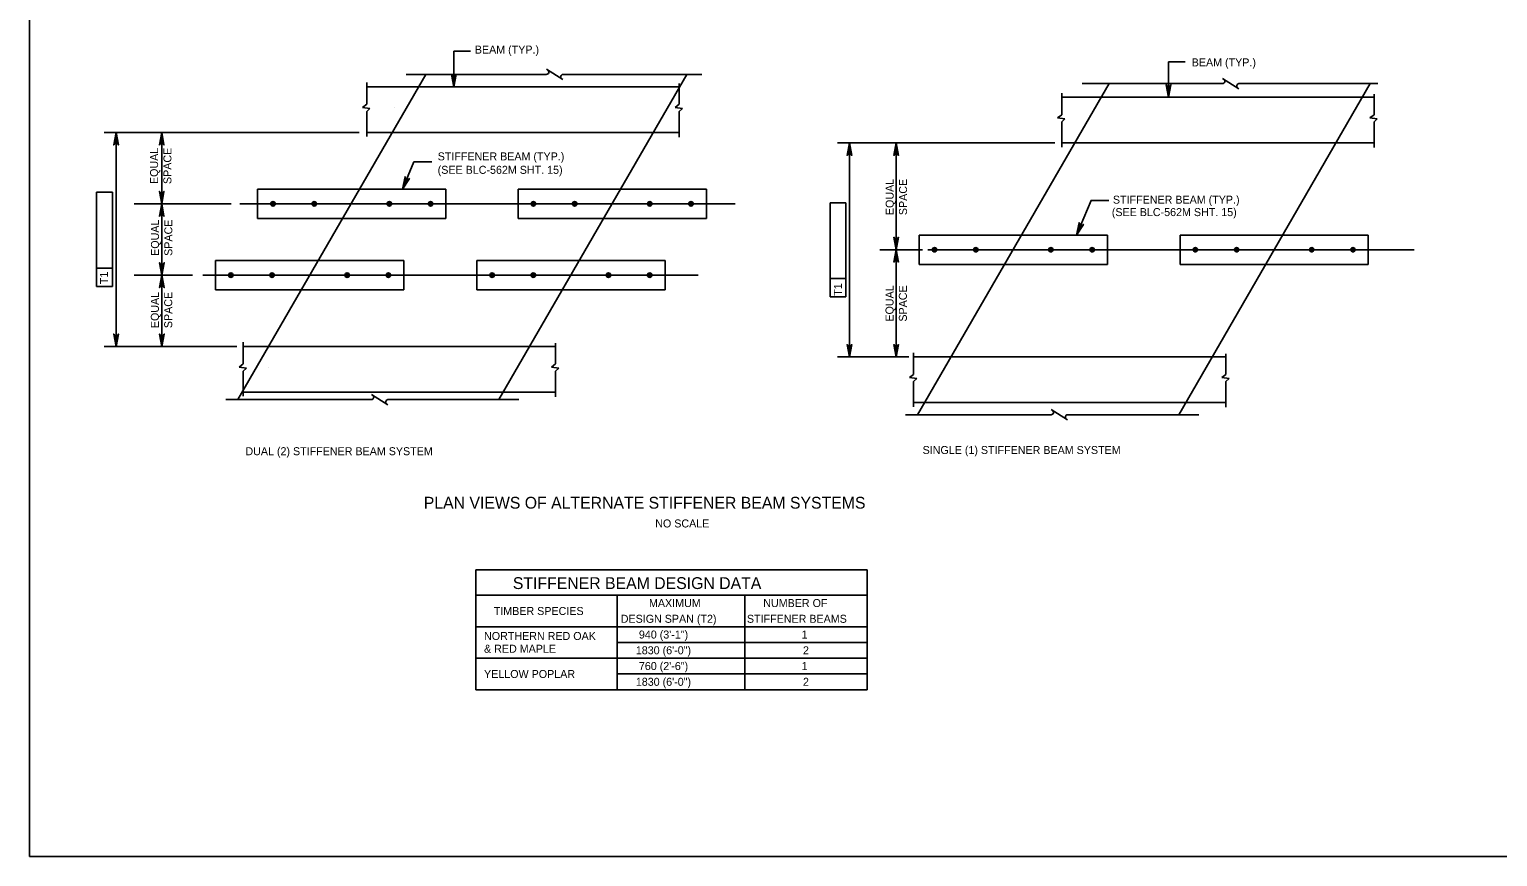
# Model space of a CAD drawing. Extents: x 638263 to 640360, y 293683 to 298655.
# Drawn here: x 639316 to 639867, y 296074 to 296385 of the extents above; entities that cross this region are included whole.
import ezdxf

# ---------------------------------------------------------------- set-up
doc = ezdxf.new("R2010")
doc.units = 0
for name, color, linetype in [('10', 7, 'Continuous'), ('2', 7, 'Continuous'), ('3', 7, 'Continuous'), ('4', 7, 'Continuous'), ('8', 7, 'Continuous')]:
    doc.layers.add(name, color=color, linetype=linetype)

msp = doc.modelspace()

# ---------------------------------------------------------------- linework, layer by layer
at = {"layer": '10'}
for p, q in [((639483.83, 296182.02), (639483.83, 296137.05)), ((639483.83, 296182.02), (639630.48, 296182.02)), ((639630.48, 296182.02), (639630.48, 296137.05)), ((639483.83, 296172.48), (639630.48, 296172.48)), ((639536.81, 296172.48), (639536.81, 296137.05)), ((639584.58, 296172.48), (639584.58, 296137.05)), ((639483.83, 296160.67), (639630.48, 296160.67)), ((639536.81, 296154.76), (639630.48, 296154.76)), ((639483.83, 296148.86), (639630.48, 296148.86)), ((639536.81, 296142.95), (639630.48, 296142.95)), ((639483.83, 296137.05), (639630.48, 296137.05))]:
    msp.add_line(p, q, dxfattribs=at)
at = {"layer": '2'}
for p, q in [((639316.46, 296074.46), (639316.46, 296638.46)), ((639465.09, 296367.77), (639394.6, 296245.82)), ((639562.92, 296367.77), (639492.43, 296245.82)), ((639721.15, 296364.35), (639649.36, 296240.17)), ((639818.98, 296364.35), (639747.2, 296240.17)), ((640102.46, 296074.46), (639316.46, 296074.46))]:
    msp.add_line(p, q, dxfattribs=at)
at = {"layer": '3'}
for p, q in [((639442.9, 296356.6), (639442.9, 296364.7)), ((639457.67, 296367.77), (639510.2, 296367.77)), ((639510.27, 296369.7), (639516.43, 296365.83)), ((639516.42, 296367.77), (639568.49, 296367.77)), ((639763.63, 296366.29), (639769.79, 296362.42)), ((639442.9, 296363.14), (639559.97, 296363.14)), ((639559.97, 296356.6), (639559.97, 296364.33)), ((639703.34, 296352.68), (639703.34, 296360.78)), ((639703.34, 296359.22), (639820.41, 296359.22)), ((639711.02, 296364.35), (639763.56, 296364.35)), ((639769.78, 296364.35), (639821.85, 296364.35)), ((639820.41, 296352.68), (639820.41, 296360.41)), ((639441.36, 296355.41), (639442.9, 296356.6)), ((639444.11, 296354.99), (639441.36, 296355.41)), ((639442.9, 296353.9), (639444.11, 296354.99)), ((639442.9, 296344.47), (639442.9, 296353.9)), ((639558.43, 296355.41), (639559.97, 296356.6)), ((639561.19, 296354.99), (639558.43, 296355.41)), ((639559.97, 296353.9), (639561.19, 296354.99)), ((639559.97, 296344.28), (639559.97, 296353.9)), ((639701.8, 296351.49), (639703.34, 296352.68)), ((639704.55, 296351.07), (639701.8, 296351.49)), ((639703.34, 296349.97), (639704.55, 296351.07)), ((639703.34, 296340.55), (639703.34, 296349.97)), ((639818.87, 296351.49), (639820.41, 296352.68)), ((639821.63, 296351.07), (639818.87, 296351.49)), ((639820.41, 296349.97), (639821.63, 296351.07)), ((639820.41, 296340.36), (639820.41, 296349.97)), ((639559.97, 296346.01), (639442.9, 296346.01)), ((639820.41, 296342.09), (639703.34, 296342.09)), ((639402.01, 296324.74), (639402.01, 296313.72)), ((639402.01, 296324.74), (639472.59, 296324.74)), ((639472.59, 296324.74), (639472.59, 296313.72)), ((639499.6, 296324.74), (639570.17, 296324.74)), ((639499.6, 296324.74), (639499.6, 296313.72)), ((639570.17, 296324.74), (639570.17, 296313.72)), ((639437.21, 296319.26), (639437.21, 296319.26)), ((639402.01, 296313.72), (639472.59, 296313.72)), ((639499.6, 296313.72), (639570.17, 296313.72)), ((639649.94, 296307.54), (639720.51, 296307.54)), ((639649.94, 296307.54), (639649.94, 296296.52)), ((639720.51, 296307.54), (639720.51, 296296.52)), ((639747.69, 296307.54), (639747.69, 296296.52)), ((639747.69, 296307.54), (639818.26, 296307.54)), ((639818.26, 296307.54), (639818.26, 296296.52)), ((639386.2, 296297.99), (639456.77, 296297.99)), ((639386.2, 296297.99), (639386.2, 296286.97)), ((639456.77, 296297.99), (639456.77, 296286.97)), ((639484.12, 296297.99), (639554.69, 296297.99)), ((639484.12, 296297.99), (639484.12, 296286.97)), ((639554.69, 296297.99), (639554.69, 296286.97)), ((639649.94, 296296.52), (639720.51, 296296.52)), ((639747.69, 296296.52), (639818.26, 296296.52)), ((639421.4, 296292.51), (639421.4, 296292.51)), ((639386.2, 296286.97), (639456.77, 296286.97)), ((639484.12, 296286.97), (639554.69, 296286.97)), ((639396.63, 296259.22), (639396.63, 296267.32)), ((639396.63, 296265.76), (639513.7, 296265.76)), ((639513.7, 296259.22), (639513.7, 296266.94)), ((639647.83, 296255.3), (639647.83, 296263.4)), ((639647.83, 296261.84), (639764.9, 296261.84)), ((639764.9, 296255.3), (639764.9, 296263.02)), ((639395.09, 296258.03), (639396.63, 296259.22)), ((639397.85, 296257.61), (639395.09, 296258.03)), ((639396.63, 296256.51), (639397.85, 296257.61)), ((639396.63, 296247.09), (639396.63, 296256.51)), ((639512.16, 296258.03), (639513.7, 296259.22)), ((639514.92, 296257.61), (639512.16, 296258.03)), ((639513.7, 296256.51), (639514.92, 296257.61)), ((639513.7, 296246.9), (639513.7, 296256.51)), ((639646.29, 296254.11), (639647.83, 296255.3)), ((639763.36, 296254.11), (639764.9, 296255.3)), ((639649.04, 296253.69), (639646.29, 296254.11)), ((639647.83, 296252.59), (639649.04, 296253.69)), ((639647.83, 296243.17), (639647.83, 296252.59)), ((639766.12, 296253.69), (639763.36, 296254.11)), ((639764.9, 296252.59), (639766.12, 296253.69)), ((639764.9, 296242.98), (639764.9, 296252.59)), ((639390.11, 296245.82), (639444.59, 296245.82)), ((639513.7, 296248.63), (639396.63, 296248.63)), ((639444.66, 296247.75), (639450.82, 296243.88)), ((639450.8, 296245.82), (639499.95, 296245.82)), ((639764.9, 296244.71), (639647.83, 296244.71)), ((639644.87, 296240.17), (639699.35, 296240.17)), ((639699.42, 296242.1), (639705.58, 296238.23)), ((639705.56, 296240.17), (639754.72, 296240.17))]:
    msp.add_line(p, q, dxfattribs=at)
for centre, radius in [((639407.77, 296319.23), 0.833), ((639407.77, 296319.23), 0.738), ((639407.77, 296319.23), 0.625), ((639407.77, 296319.23), 0.417), ((639407.77, 296319.23), 0.208), ((639423.22, 296319.23), 0.833), ((639423.22, 296319.23), 0.738), ((639423.22, 296319.23), 0.625), ((639423.22, 296319.23), 0.417), ((639423.22, 296319.23), 0.208), ((639451.37, 296319.23), 0.833), ((639451.37, 296319.23), 0.738), ((639451.37, 296319.23), 0.625), ((639451.37, 296319.23), 0.417), ((639451.37, 296319.23), 0.208), ((639466.83, 296319.23), 0.833), ((639466.83, 296319.23), 0.738), ((639466.83, 296319.23), 0.625), ((639466.83, 296319.23), 0.417), ((639466.83, 296319.23), 0.208), ((639505.36, 296319.23), 0.833), ((639505.36, 296319.23), 0.738), ((639505.36, 296319.23), 0.625), ((639505.36, 296319.23), 0.417), ((639505.36, 296319.23), 0.208), ((639520.81, 296319.23), 0.833), ((639520.81, 296319.23), 0.738), ((639520.81, 296319.23), 0.625), ((639520.81, 296319.23), 0.417), ((639520.81, 296319.23), 0.208), ((639548.96, 296319.23), 0.833), ((639548.96, 296319.23), 0.738), ((639548.96, 296319.23), 0.625), ((639548.96, 296319.23), 0.417), ((639548.96, 296319.23), 0.208), ((639564.41, 296319.23), 0.833), ((639564.41, 296319.23), 0.738), ((639564.41, 296319.23), 0.625), ((639564.41, 296319.23), 0.417), ((639564.41, 296319.23), 0.208), ((639655.7, 296302.03), 0.833), ((639655.7, 296302.03), 0.738), ((639655.7, 296302.03), 0.625), ((639655.7, 296302.03), 0.417), ((639655.7, 296302.03), 0.208), ((639671.15, 296302.03), 0.833), ((639671.15, 296302.03), 0.738), ((639671.15, 296302.03), 0.625), ((639671.15, 296302.03), 0.417), ((639671.15, 296302.03), 0.208), ((639699.3, 296302.03), 0.833), ((639699.3, 296302.03), 0.738), ((639699.3, 296302.03), 0.625), ((639699.3, 296302.03), 0.417), ((639699.3, 296302.03), 0.208), ((639714.75, 296302.03), 0.833), ((639714.75, 296302.03), 0.738), ((639714.75, 296302.03), 0.625), ((639714.75, 296302.03), 0.417), ((639714.75, 296302.03), 0.208), ((639753.44, 296302.03), 0.833), ((639753.44, 296302.03), 0.738), ((639753.44, 296302.03), 0.625), ((639753.44, 296302.03), 0.417), ((639753.44, 296302.03), 0.208), ((639768.9, 296302.03), 0.833), ((639768.9, 296302.03), 0.738), ((639768.9, 296302.03), 0.625), ((639768.9, 296302.03), 0.417), ((639768.9, 296302.03), 0.208), ((639797.05, 296302.03), 0.833), ((639797.05, 296302.03), 0.738), ((639797.05, 296302.03), 0.625), ((639797.05, 296302.03), 0.417), ((639797.05, 296302.03), 0.208), ((639812.5, 296302.03), 0.833), ((639812.5, 296302.03), 0.738), ((639812.5, 296302.03), 0.625), ((639812.5, 296302.03), 0.417), ((639812.5, 296302.03), 0.208), ((639391.96, 296292.48), 0.833), ((639391.96, 296292.48), 0.738), ((639391.96, 296292.48), 0.625), ((639407.41, 296292.48), 0.833), ((639407.41, 296292.48), 0.738), ((639407.41, 296292.48), 0.625), ((639435.56, 296292.48), 0.833), ((639435.56, 296292.48), 0.738), ((639435.56, 296292.48), 0.625), ((639451.02, 296292.48), 0.833), ((639451.02, 296292.48), 0.738), ((639451.02, 296292.48), 0.625), ((639489.88, 296292.48), 0.833), ((639489.88, 296292.48), 0.738), ((639489.88, 296292.48), 0.625), ((639505.33, 296292.48), 0.833), ((639505.33, 296292.48), 0.738), ((639505.33, 296292.48), 0.625), ((639533.48, 296292.48), 0.833), ((639533.48, 296292.48), 0.738), ((639533.48, 296292.48), 0.625), ((639548.93, 296292.48), 0.833), ((639548.93, 296292.48), 0.738), ((639548.93, 296292.48), 0.625), ((639391.96, 296292.48), 0.417), ((639391.96, 296292.48), 0.208), ((639407.41, 296292.48), 0.417), ((639407.41, 296292.48), 0.208), ((639435.56, 296292.48), 0.417), ((639435.56, 296292.48), 0.208), ((639451.02, 296292.48), 0.417), ((639451.02, 296292.48), 0.208), ((639489.88, 296292.48), 0.417), ((639489.88, 296292.48), 0.208), ((639505.33, 296292.48), 0.417), ((639505.33, 296292.48), 0.208), ((639533.48, 296292.48), 0.417), ((639533.48, 296292.48), 0.208), ((639548.93, 296292.48), 0.417), ((639548.93, 296292.48), 0.208)]:
    msp.add_circle(centre, radius, dxfattribs=at)
for centre, start, end in [((639510.2, 296368.68), 270, 60), ((639516.5, 296366.86), 95.3286, 237.8672), ((639763.56, 296365.26), 270, 60), ((639769.86, 296363.45), 95.3286, 237.8672), ((639444.59, 296246.73), 270, 60), ((639450.89, 296244.91), 95.3286, 237.8672), ((639699.35, 296241.07), 270, 60), ((639705.65, 296239.26), 95.3286, 237.8672)]:
    msp.add_arc(centre, 0.909, start, end, dxfattribs=at)
at = {"layer": '4'}
for p, q in [((639475.48, 296376.47), (639481.73, 296376.47)), ((639743.43, 296372.55), (639749.65, 296372.55)), ((639382.71, 296346.01), (639344.46, 296346.01)), ((639348.96, 296346.01), (639348.96, 296265.76)), ((639440.08, 296346.01), (639354.9, 296346.01)), ((639378.88, 296346.01), (639363.83, 296346.01)), ((639366.04, 296346.01), (639366.04, 296319.26)), ((639650.3, 296342.09), (639619.31, 296342.09)), ((639623.81, 296342.09), (639623.81, 296261.84)), ((639700.75, 296342.09), (639636.81, 296342.09)), ((639641.31, 296342.09), (639641.31, 296302.06)), ((639460.56, 296335.05), (639467.23, 296335.05)), ((639341.67, 296323.56), (639347.58, 296323.56)), ((639341.67, 296288.26), (639341.67, 296323.56)), ((639347.58, 296323.56), (639347.58, 296288.26)), ((639355.74, 296319.26), (639392.04, 296319.26)), ((639366.04, 296319.26), (639366.04, 296295.46)), ((639395.37, 296319.26), (639581.01, 296319.26)), ((639616.52, 296319.64), (639622.42, 296319.64)), ((639616.52, 296291.81), (639616.52, 296319.64)), ((639622.42, 296319.64), (639622.42, 296284.34)), ((639714.32, 296320.51), (639721.02, 296320.51)), ((639635.2, 296302.06), (639651.18, 296302.06)), ((639650.3, 296302.06), (639636.81, 296302.06)), ((639641.31, 296302.06), (639641.31, 296261.84)), ((639653.14, 296302.03), (639835.42, 296302.03)), ((639347.58, 296295.15), (639341.67, 296295.15)), ((639347.58, 296288.26), (639341.67, 296288.26)), ((639355.74, 296292.51), (639377.54, 296292.51)), ((639366.1, 296289.56), (639366.1, 296265.76)), ((639381.5, 296292.48), (639567.15, 296292.48)), ((639616.52, 296284.34), (639616.52, 296291.81)), ((639622.42, 296291.23), (639616.52, 296291.23)), ((639622.42, 296284.34), (639616.52, 296284.34)), ((639394.16, 296265.76), (639344.46, 296265.76)), ((639372.59, 296265.76), (639364.21, 296265.76)), ((639646, 296261.84), (639619.31, 296261.84))]:
    msp.add_line(p, q, dxfattribs=at)
for points in [[(639475.48, 296363.14), (639475.48, 296376.47)], [(639743.43, 296359.22), (639743.43, 296372.55)], [(639475.48, 296363.14), (639474.61, 296367.8), (639474.86, 296367.44), (639475.17, 296367.25), (639475.48, 296367.2), (639475.79, 296367.25), (639476.11, 296367.44), (639476.35, 296367.8), (639475.48, 296363.14), (639476.11, 296367.44), (639475.79, 296367.25), (639475.48, 296363.14), (639475.48, 296367.2), (639475.17, 296367.25), (639475.48, 296363.14), (639474.86, 296367.44)], [(639743.43, 296359.22), (639742.56, 296363.88), (639742.81, 296363.52), (639743.12, 296363.33), (639743.43, 296363.28), (639743.75, 296363.33), (639744.06, 296363.52), (639744.31, 296363.88), (639743.43, 296359.22), (639744.06, 296363.52), (639743.75, 296363.33), (639743.43, 296359.22), (639743.43, 296363.28), (639743.12, 296363.33), (639743.43, 296359.22), (639742.81, 296363.52)], [(639348.96, 296346.01), (639349.83, 296341.35), (639349.59, 296341.71), (639349.27, 296341.9), (639348.96, 296341.95), (639348.65, 296341.9), (639348.34, 296341.71), (639348.09, 296341.35), (639348.96, 296346.01), (639348.34, 296341.71), (639348.65, 296341.9), (639348.96, 296346.01), (639348.96, 296341.95), (639349.27, 296341.9), (639348.96, 296346.01), (639349.59, 296341.71)], [(639366.04, 296346.01), (639366.91, 296341.35), (639366.67, 296341.71), (639366.35, 296341.9), (639366.04, 296341.95), (639365.73, 296341.9), (639365.42, 296341.71), (639365.17, 296341.35), (639366.04, 296346.01), (639365.42, 296341.71), (639365.73, 296341.9), (639366.04, 296346.01), (639366.04, 296341.95), (639366.35, 296341.9), (639366.04, 296346.01), (639366.67, 296341.71)], [(639623.81, 296342.09), (639624.68, 296337.43), (639624.43, 296337.79), (639624.12, 296337.98), (639623.81, 296338.03), (639623.49, 296337.98), (639623.18, 296337.79), (639622.93, 296337.43), (639623.81, 296342.09), (639623.18, 296337.79), (639623.49, 296337.98), (639623.81, 296342.09), (639623.81, 296338.03), (639624.12, 296337.98), (639623.81, 296342.09), (639624.43, 296337.79)], [(639641.31, 296342.09), (639642.19, 296337.43), (639641.94, 296337.79), (639641.63, 296337.98), (639641.31, 296338.03), (639641, 296337.98), (639640.69, 296337.79), (639640.44, 296337.43), (639641.31, 296342.09), (639640.69, 296337.79), (639641, 296337.98), (639641.31, 296342.09), (639641.31, 296338.03), (639641.63, 296337.98), (639641.31, 296342.09), (639641.94, 296337.79)], [(639456.25, 296324.74), (639460.57, 296335.05)], [(639456.25, 296324.74), (639457.24, 296329.38), (639457.34, 296328.95), (639457.55, 296328.66), (639457.82, 296328.49), (639458.13, 296328.42), (639458.49, 296328.47), (639458.86, 296328.7), (639456.25, 296324.74), (639458.49, 296328.47), (639458.13, 296328.42), (639456.25, 296324.74), (639457.82, 296328.49), (639457.55, 296328.66), (639456.25, 296324.74), (639457.34, 296328.95)], [(639366.04, 296319.26), (639365.17, 296323.92), (639365.42, 296323.56), (639365.73, 296323.38), (639366.04, 296323.32), (639366.35, 296323.38), (639366.67, 296323.56), (639366.91, 296323.92), (639366.04, 296319.26), (639366.67, 296323.56), (639366.35, 296323.38), (639366.04, 296319.26), (639366.04, 296323.32), (639365.73, 296323.38), (639366.04, 296319.26), (639365.42, 296323.56)], [(639366.04, 296319.26), (639365.17, 296314.6), (639365.42, 296314.96), (639365.73, 296315.14), (639366.04, 296315.2), (639366.35, 296315.14), (639366.67, 296314.96), (639366.91, 296314.6), (639366.04, 296319.26), (639366.67, 296314.96), (639366.35, 296315.14), (639366.04, 296319.26), (639366.04, 296315.2), (639365.73, 296315.14), (639366.04, 296319.26), (639365.42, 296314.96)], [(639708.89, 296307.54), (639714.33, 296320.51)], [(639708.89, 296307.54), (639709.89, 296312.18), (639709.98, 296311.75), (639710.2, 296311.46), (639710.46, 296311.29), (639710.77, 296311.22), (639711.13, 296311.27), (639711.5, 296311.5), (639708.89, 296307.54), (639711.13, 296311.27), (639710.77, 296311.22), (639708.89, 296307.54), (639710.46, 296311.29), (639710.2, 296311.46), (639708.89, 296307.54), (639709.98, 296311.75)], [(639641.31, 296302.06), (639642.19, 296306.72), (639641.94, 296306.36), (639641.63, 296306.18), (639641.31, 296306.12), (639641, 296306.18), (639640.69, 296306.36), (639640.44, 296306.72), (639641.31, 296302.06), (639640.69, 296306.36), (639641, 296306.18), (639641.31, 296302.06), (639641.31, 296306.12), (639641.63, 296306.18), (639641.31, 296302.06), (639641.94, 296306.36)], [(639641.31, 296302.06), (639642.19, 296297.4), (639641.94, 296297.76), (639641.63, 296297.94), (639641.31, 296298), (639641, 296297.94), (639640.69, 296297.76), (639640.44, 296297.4), (639641.31, 296302.06), (639640.69, 296297.76), (639641, 296297.94), (639641.31, 296302.06), (639641.31, 296298), (639641.63, 296297.94), (639641.31, 296302.06), (639641.94, 296297.76)], [(639366.1, 296292.51), (639365.23, 296297.17), (639365.48, 296296.81), (639365.79, 296296.63), (639366.1, 296296.57), (639366.42, 296296.63), (639366.73, 296296.81), (639366.98, 296297.17), (639366.1, 296292.51), (639366.73, 296296.81), (639366.42, 296296.63), (639366.1, 296292.51), (639366.1, 296296.57), (639365.79, 296296.63), (639366.1, 296292.51), (639365.48, 296296.81)], [(639366.1, 296292.51), (639365.23, 296287.85), (639365.48, 296288.21), (639365.79, 296288.39), (639366.1, 296288.45), (639366.42, 296288.39), (639366.73, 296288.21), (639366.98, 296287.85), (639366.1, 296292.51), (639366.73, 296288.21), (639366.42, 296288.39), (639366.1, 296292.51), (639366.1, 296288.45), (639365.79, 296288.39), (639366.1, 296292.51), (639365.48, 296288.21)], [(639348.96, 296265.76), (639348.09, 296270.42), (639348.34, 296270.06), (639348.65, 296269.87), (639348.96, 296269.82), (639349.27, 296269.87), (639349.59, 296270.06), (639349.83, 296270.42), (639348.96, 296265.76), (639349.59, 296270.06), (639349.27, 296269.87), (639348.96, 296265.76), (639348.96, 296269.82), (639348.65, 296269.87), (639348.96, 296265.76), (639348.34, 296270.06)], [(639366.1, 296265.76), (639365.23, 296270.42), (639365.48, 296270.06), (639365.79, 296269.87), (639366.1, 296269.82), (639366.42, 296269.87), (639366.73, 296270.06), (639366.98, 296270.42), (639366.1, 296265.76), (639366.73, 296270.06), (639366.42, 296269.87), (639366.1, 296265.76), (639366.1, 296269.82), (639365.79, 296269.87), (639366.1, 296265.76), (639365.48, 296270.06)], [(639623.81, 296261.84), (639622.93, 296266.5), (639623.18, 296266.14), (639623.49, 296265.95), (639623.81, 296265.9), (639624.12, 296265.95), (639624.43, 296266.14), (639624.68, 296266.5), (639623.81, 296261.84), (639624.43, 296266.14), (639624.12, 296265.95), (639623.81, 296261.84), (639623.81, 296265.9), (639623.49, 296265.95), (639623.81, 296261.84), (639623.18, 296266.14)], [(639641.31, 296261.84), (639640.44, 296266.5), (639640.69, 296266.14), (639641, 296265.95), (639641.31, 296265.9), (639641.63, 296265.95), (639641.94, 296266.14), (639642.19, 296266.5), (639641.31, 296261.84), (639641.94, 296266.14), (639641.63, 296265.95), (639641.31, 296261.84), (639641.31, 296265.9), (639641, 296265.95), (639641.31, 296261.84), (639640.69, 296266.14)]]:
    msp.add_lwpolyline(points, dxfattribs=at)
for points in [[(639475.48, 296363.14), (639475.51, 296363.26), (639475.45, 296363.26)], [(639743.43, 296359.22), (639743.46, 296359.33), (639743.4, 296359.33)], [(639623.31, 296339.09), (639624.31, 296339.09), (639623.81, 296342.09)], [(639640.81, 296339.09), (639641.81, 296339.09), (639641.31, 296342.09)], [(639456.25, 296324.74), (639456.32, 296324.84), (639456.27, 296324.86)], [(639640.81, 296305.06), (639641.81, 296305.06), (639641.31, 296302.06)], [(639708.89, 296307.54), (639708.97, 296307.64), (639708.91, 296307.66)], [(639640.81, 296299.06), (639641.81, 296299.06), (639641.31, 296302.06)], [(639365.55, 296295.46), (639366.53, 296295.46), (639366.04, 296292.51)], [(639365.61, 296289.56), (639366.6, 296289.56), (639366.1, 296292.51)], [(639348.46, 296268.76), (639349.46, 296268.76), (639348.96, 296265.76)], [(639365.61, 296268.71), (639366.6, 296268.71), (639366.1, 296265.76)], [(639623.31, 296264.84), (639624.31, 296264.84), (639623.81, 296261.84)], [(639640.81, 296265.03), (639641.81, 296265.03), (639641.31, 296262.03)]]:
    msp.add_lwpolyline(points, close=True, dxfattribs=at)
at = {"layer": '8'}
for p, q in [((639453.17, 296355.24), (639453.17, 296355.24)), ((639453.19, 296355.27), (639453.19, 296355.27)), ((639437.21, 296319.26), (639437.21, 296319.26)), ((639421.4, 296292.51), (639421.4, 296292.51)), ((639406.12, 296257.86), (639406.12, 296257.86))]:
    msp.add_line(p, q, dxfattribs=at)

# ---------------------------------------------------------------- texts
at = {"layer": '4'}
for s, height, p in [('BEAM (TYP.)', 3, (639483.4, 296375.57)), ('BEAM (TYP.)', 3, (639752.08, 296370.79)), ('STIFFENER BEAM (TYP.)', 3, (639469.48, 296335.54)), ('(SEE BLC-562M SHT. 15)', 3, (639469.48, 296330.5)), ('STIFFENER BEAM (TYP.)', 3, (639722.54, 296319.3)), ('(SEE BLC-562M SHT. 15)', 3, (639722.13, 296314.65)), ('DUAL (2) STIFFENER BEAM SYSTEM', 3, (639397.42, 296224.98)), ('SINGLE (1) STIFFENER BEAM SYSTEM', 3, (639651.22, 296225.43)), ('PLAN VIEWS OF ALTERNATE STIFFENER BEAM SYSTEMS', 4.4292, (639464.27, 296204.95)), ('NO SCALE', 3, (639551.01, 296197.9)), ('STIFFENER BEAM DESIGN DATA', 4.4292, (639497.65, 296174.81)), ('TIMBER SPECIES', 3, (639490.5, 296165.07)), ('MAXIMUM', 3, (639548.67, 296168.05)), ('NUMBER OF ', 3, (639591.5, 296168.05)), ('DESIGN SPAN (T2)', 3, (639538.09, 296162.15)), ('STIFFENER BEAMS', 3, (639585.37, 296162.15)), ('NORTHERN RED OAK', 3, (639486.86, 296155.7)), ('940 (3\'-1")', 3, (639544.89, 296156.24)), ('1', 3, (639605.86, 296156.24)), ('& RED MAPLE', 3, (639486.86, 296150.92)), ('1830 (6\'-0")', 3, (639543.74, 296150.34)), ('2', 3, (639606.38, 296150.34)), ('YELLOW POPLAR', 3, (639486.86, 296141.45)), ('760 (2\'-6")', 3, (639544.89, 296144.43)), ('1', 3, (639605.86, 296144.43)), ('1830 (6\'-0")', 3, (639543.74, 296138.52)), ('2', 3, (639606.38, 296138.52))]:
    msp.add_text(s, height=height, dxfattribs=at).set_placement(p)
for p in [(639345.92, 296289.14), (639620.99, 296284.77)]:
    msp.add_text('T1', height=3, rotation=90, dxfattribs=at).set_placement(p)
at = {"layer": '8'}
for s, p in [('EQUAL ', (639364.69, 296326.67)), ('SPACE', (639369.69, 296326.67)), ('EQUAL ', (639640.38, 296315.02)), ('SPACE', (639645.38, 296315.01)), ('EQUAL ', (639365.03, 296299.74)), ('SPACE', (639370.03, 296299.74)), ('EQUAL ', (639640.32, 296275.08)), ('SPACE', (639645.32, 296275.08)), ('EQUAL ', (639364.99, 296272.63)), ('SPACE', (639369.99, 296272.63))]:
    msp.add_text(s, height=3, rotation=89.9708, dxfattribs=at).set_placement(p)

doc.saveas('drawing.dxf')
